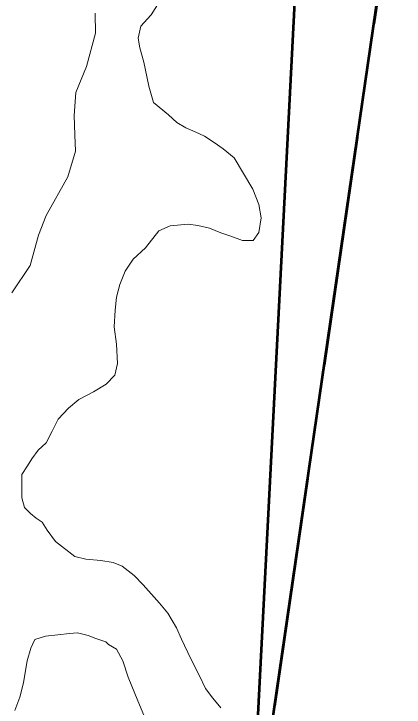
# Model space of a CAD drawing. Extents: x -1643653 to 4543381, y 1624270 to 13878484.
# Drawn here: x 744960 to 745979, y 8924211 to 8926021 of the extents above; entities that cross this region are included whole.
import ezdxf

# ---------------------------------------------------------------- set-up
doc = ezdxf.new("R2010")
doc.units = 0
doc.header["$LTSCALE"] = 200
doc.linetypes.add('MEDIUM_DASHED', pattern=[4.5, 3, -1.5])
for name, color, linetype, lineweight in [('1', 7, 'Continuous', 13), ('27', 7, 'Continuous', 53), ('29', 7, 'Continuous', 13)]:
    doc.layers.add(name, color=color, linetype=linetype, lineweight=lineweight)

msp = doc.modelspace()

# ---------------------------------------------------------------- linework, layer by layer
at = {"layer": '1', "lineweight": 25}
msp.add_spline([(814781, 9009175.5), (814787.2, 9009173.4), (814796.9, 9009173.4), (814799.4, 9009172.4), (814805.1, 9009174.5), (814805.6, 9009176.5), (814811.7, 9009179.5), (814811.7, 9009179.5), (814801.5, 9009181), (814790.7, 9009181.5), (814784.1, 9009183.1), (814777.4, 9009185.1), (814778.4, 9009175.5)], degree=3, dxfattribs=at)
at = {"layer": '27'}
msp.add_lwpolyline([(746115.6, 8927478.8), (743729.5, 8927170.5), (742708.4, 8928266.2), (740888.2, 8928147.7), (738224.4, 8926341.3), (738068.6, 8925272.7), (741707.2, 8923237.2), (742198, 8921966.9), (745069, 8922906.2), (745575.7, 8923768.8)], close=True, dxfattribs=at)
at = {"layer": '27', "linetype": 'MEDIUM_DASHED'}
msp.add_lwpolyline([(746115.6, 8927478.8), (745575.7, 8923768.8), (746223.3, 8919149.6)], dxfattribs=at)
at = {"layer": '27'}
msp.add_lwpolyline([(749367.7, 8923836.4), (747863.2, 8923139.9), (745575.7, 8923768.8), (746115.6, 8927478.8)], dxfattribs=at)
at = {"layer": '29', "lineweight": 53}
msp.add_lwpolyline([(745752.4, 8927202.3), (743729.5, 8927170.5), (742708.4, 8928266.2), (740888.2, 8928147.7), (738224.4, 8926341.3), (738068.6, 8925272.7), (741707.2, 8923237.2), (742198, 8921966.9), (745069, 8922906.2), (745575.7, 8923768.8)], close=True, dxfattribs=at)
msp.add_lwpolyline([(749367.7, 8923836.4), (747863.2, 8923139.9), (745575.7, 8923768.8), (745752.4, 8927202.3)], dxfattribs=at)
at = {"layer": '29'}
for points in [[(745339.1, 8926051.2), (745318.4, 8926018.4)], [(745171.6, 8926022.5), (745173.3, 8925970.2), (745149, 8925882.8), (745121.7, 8925815.4), (745117.6, 8925755.7), (745119.3, 8925704.5), (745120.4, 8925662.6), (745100.3, 8925595.4), (745044.4, 8925494.6), (745024.2, 8925442.6), (745002.2, 8925363.9), (744954.2, 8925292.2), (744954.2, 8925292.2)], [(745171.7, 8926020.4), (745173.3, 8925970.2), (745149, 8925882.8), (745121.7, 8925815.4), (745117.6, 8925755.7), (745119.3, 8925704.5), (745120.4, 8925662.6), (745100.3, 8925595.4), (745044.4, 8925494.6), (745024.2, 8925442.6), (745002.2, 8925363.9), (744954.2, 8925292.2), (744954.2, 8925292.2)], [(745500, 8924209.2), (745479.4, 8924234.1), (745460.4, 8924259.9), (745443.5, 8924294.4), (745422, 8924337.5), (745397.9, 8924388.5), (745384.3, 8924418.5), (745361.6, 8924456.2), (745340.3, 8924482.4), (745297.7, 8924530.5), (745273.9, 8924554.9), (745242.8, 8924578.8), (745218.7, 8924588.7), (745186.4, 8924593.7), (745147.8, 8924597.2), (745119.1, 8924604.1), (745068.2, 8924643.3), (745046.4, 8924673.4), (745033.8, 8924694.3), (745018, 8924704.5), (745003, 8924716.3), (744987.3, 8924731.8), (744980.2, 8924757.2), (744980.1, 8924786.2), (744980.8, 8924818.3), (744995.4, 8924840.8), (745006.3, 8924858.8), (745023.6, 8924881.5), (745043.8, 8924901), (745059.5, 8924931.2), (745075.8, 8924962.7), (745102.6, 8924991.7), (745129.5, 8925014.3), (745167.3, 8925034.1), (745201.1, 8925054.1), (745223.8, 8925077.7), (745230.6, 8925107.6), (745227.7, 8925158.3), (745222, 8925203.4), (745224.5, 8925247.1), (745227.9, 8925281.1), (745236.2, 8925314.6), (745250.6, 8925349.3), (745271.5, 8925380.1), (745303.4, 8925409.5), (745338.2, 8925454.7), (745367.5, 8925467.4), (745414.9, 8925472.1), (745439.9, 8925468), (745470.9, 8925461.4), (745500, 8925449.5), (745525.9, 8925440.7), (745556.7, 8925428.8), (745584.7, 8925428.8), (745599.2, 8925449.6), (745605.5, 8925488.5), (745599.6, 8925522.8), (745583.9, 8925563), (745535.2, 8925644.6), (745506.1, 8925668.2), (745482.7, 8925684.7), (745457.3, 8925701.5), (745432.9, 8925712.3), (745408.4, 8925722.8), (745385.7, 8925736.8), (745363.9, 8925756.9), (745324.2, 8925789.4), (745311.9, 8925831.8), (745306.8, 8925857), (745299.3, 8925894.8), (745288.9, 8925932.2), (745284.3, 8925957), (745291, 8925988.3), (745317.4, 8926017), (745318.4, 8926018.4)], [(745318.4, 8926018.4), (745317.4, 8926017), (745291, 8925988.3), (745284.3, 8925957), (745288.9, 8925932.2), (745299.3, 8925894.8), (745306.8, 8925857), (745311.9, 8925831.8), (745324.2, 8925789.4), (745363.9, 8925756.9), (745385.7, 8925736.8), (745408.4, 8925722.8), (745432.9, 8925712.3), (745457.3, 8925701.5), (745482.7, 8925684.7), (745506.1, 8925668.2), (745535.2, 8925644.6), (745583.9, 8925563), (745599.6, 8925522.8), (745605.5, 8925488.5), (745599.2, 8925449.6), (745584.7, 8925428.8), (745556.7, 8925428.8), (745525.9, 8925440.7), (745500, 8925449.5), (745470.9, 8925461.4), (745439.9, 8925468), (745414.9, 8925472.1), (745367.5, 8925467.4), (745338.2, 8925454.7), (745303.4, 8925409.5), (745271.5, 8925380.1), (745250.6, 8925349.3), (745236.2, 8925314.6), (745227.9, 8925281.1), (745224.5, 8925247.1), (745222, 8925203.4), (745227.7, 8925158.3), (745230.6, 8925107.6), (745223.8, 8925077.7), (745201.1, 8925054.1), (745167.3, 8925034.1), (745129.5, 8925014.3), (745102.6, 8924991.7), (745075.8, 8924962.7), (745059.5, 8924931.2), (745043.8, 8924901), (745023.6, 8924881.5), (745006.3, 8924858.8), (744995.4, 8924840.8), (744980.8, 8924818.3), (744980.1, 8924786.2), (744980.2, 8924757.2), (744987.3, 8924731.8), (745003, 8924716.3), (745018, 8924704.5), (745033.8, 8924694.3), (745046.4, 8924673.4), (745068.2, 8924643.3), (745119.1, 8924604.1), (745147.8, 8924597.2), (745186.4, 8924593.7), (745218.7, 8924588.7), (745242.8, 8924578.8), (745273.9, 8924554.9), (745297.7, 8924530.5), (745340.3, 8924482.4), (745361.6, 8924456.2), (745384.3, 8924418.5), (745397.9, 8924388.5), (745422, 8924337.5), (745443.5, 8924294.4), (745460.4, 8924259.9), (745479.4, 8924234.1), (745500, 8924209.2)], [(744962, 8924202.5), (744975.7, 8924237.4), (744984.8, 8924274.9), (744989.8, 8924306.7), (744994.2, 8924332.2), (745003.9, 8924365.3), (745014.6, 8924387.6), (745042.7, 8924396.5), (745074.8, 8924399.4), (745104.8, 8924403.1), (745125.6, 8924404.6), (745153.7, 8924397.9), (745173.4, 8924389.9), (745199.8, 8924381.7), (745206.6, 8924374.3), (745227.6, 8924362.8), (745244.7, 8924331.8), (745258.1, 8924289), (745283.8, 8924227.6), (745303.8, 8924180)], [(745303.8, 8924180), (745283.8, 8924227.6), (745258.1, 8924289), (745244.7, 8924331.8), (745227.6, 8924362.8), (745206.6, 8924374.3), (745199.8, 8924381.7), (745173.4, 8924389.9), (745153.7, 8924397.9), (745125.6, 8924404.6), (745104.8, 8924403.1), (745074.8, 8924399.4), (745042.7, 8924396.5), (745014.6, 8924387.6), (745003.9, 8924365.3), (744994.2, 8924332.2), (744989.8, 8924306.7), (744984.8, 8924274.9), (744975.7, 8924237.4), (744962, 8924202.5)]]:
    msp.add_lwpolyline(points, dxfattribs=at)

doc.saveas('drawing.dxf')
